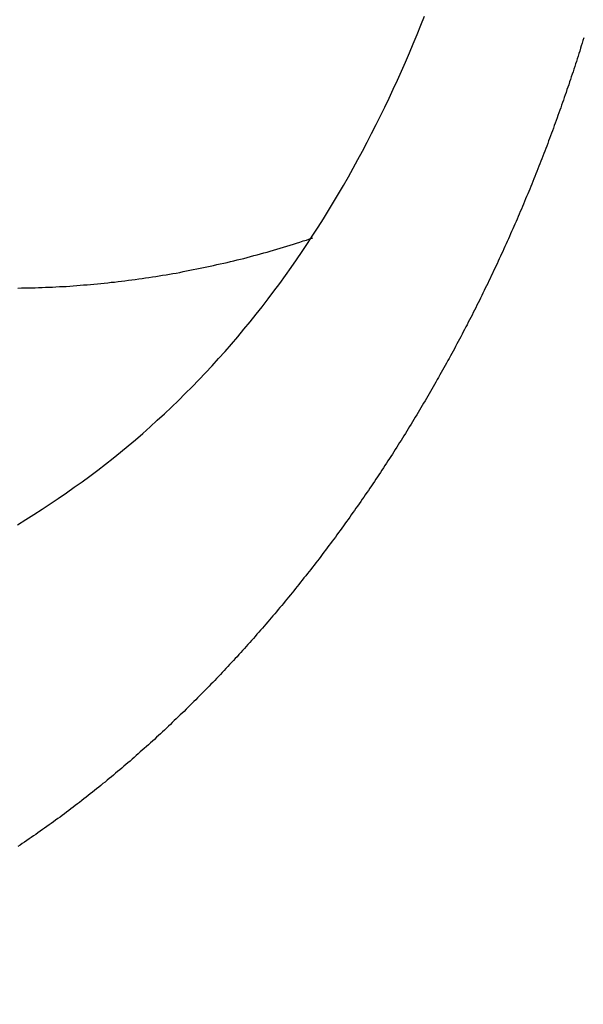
# Model space of a CAD drawing. Header units: millimetres. Extents: x -604189 to 881711, y -381903 to -7297.
# Tile 267 of 656: x -587901 to -587876, y -164166 to -164123. Entities that reach past the tile are written whole.
import ezdxf

# ---------------------------------------------------------------- set-up
doc = ezdxf.new("R2010")
doc.units = ezdxf.units.MM
doc.header["$LTSCALE"] = 100
doc.linetypes.add('0.5_0.5', pattern=[1, 0.5, -0.5])
doc.linetypes.add('ACAD_ISO04W100', pattern=[30.5, 24, -3, 0.5, -3])
doc.layers.get('Defpoints').update_dxf_attribs({"color": 30})
doc.layers.add('OPIS', color=7, linetype='Continuous')
doc.layers.add('strop osie', color=80, linetype='ACAD_ISO04W100', lineweight=5)
doc.styles.get("Standard").update_dxf_attribs({"font": 'romans.shx', "width": 0.5})
doc.dimstyles.new('1 50', dxfattribs={"dimtxt": 150, "dimasz": 80, "dimexe": 1, "dimexo": 1, "dimgap": 20, "dimtad": 1, "dimdec": 0, "dimlfac": 0.1, "dimtxsty": 'Standard', "dimblk": 'ARCHTICK', "dimcen": 200, "dimclrd": 2, "dimadec": 1, "dimazin": 0, "dimtfac": 1, "dimtdec": 0, "dimtmove": 0, "dimatfit": 3, "dimldrblk": 'ARCHTICK', "dimfxl": 120, "dimfxlon": 1, "dimtfill": 1, "dimarcsym": 0})

# ---------------------------------------------------------------- blocks, each defined once
blk = doc.blocks.new('_ArchTick')
at = {"layer": 'strop osie', "color": 0, "const_width": 0.15}
blk.add_lwpolyline([(-0.5, -0.5), (0.5, 0.5)], dxfattribs=at)
blk = doc.blocks.new('*D3294')
at = {"layer": 'Defpoints', "color": 0, "linetype": 'ByBlock', "lineweight": 5, "transparency": 16777216}
for p in [(-595783.126, -159420.303), (-593748.924, -159420.303), (-552118.935, -179940.303)]:
    blk.add_point(p, dxfattribs=at)
at = {"layer": 'OPIS', "color": 0, "linetype": 'Continuous', "lineweight": -2, "transparency": 16777216}
for p, q in [((-595723.126, -159420.303), (-595784.126, -159420.303)), ((-595723.126, -179940.303), (-595784.126, -179940.303))]:
    blk.add_line(p, q, dxfattribs=at)
at = {"layer": 'OPIS', "color": 2, "lineweight": -2, "transparency": 16777216}
blk.add_line((-595783.126, -179940.303), (-595783.126, -159420.303), dxfattribs=at)
at = {"layer": 'OPIS', "color": 2, "linetype": 'ByBlock', "lineweight": -2, "transparency": 16777216, "xscale": 80, "yscale": 80, "zscale": 80}
for p, rotation in [((-595783.126, -159420.303), 90), ((-595783.126, -179940.303), 270)]:
    blk.add_blockref('_ArchTick', p, dxfattribs=dict(at, rotation=rotation))
at = {"layer": 'OPIS', "color": 0, "linetype": 'ByBlock', "lineweight": 13, "transparency": 16777216, "insert": (-595878.126, -169680.303), "char_height": 150, "attachment_point": 5, "rotation": 90, "bg_fill": 3, "box_fill_scale": 1.1, "bg_fill_color": 256, "bg_fill_true_color": 13158600, "bg_fill_transparency": 0}
blk.add_mtext('2052', dxfattribs=at)

msp = doc.modelspace()

# ---------------------------------------------------------------- hatches: boundary and pattern name
at = {"layer": 'OPIS', "linetype": 'ByBlock', "lineweight": 15}
h = msp.add_hatch(dxfattribs=at)
h.set_pattern_fill('ANSI37', color=0, scale=80, angle=45)
h.set_pattern_definition([(90, (-306927.96, 32475.8), (-254, 0), []), (180, (-306927.96, 32475.8), (-3e-14, -254), [])])
edge = h.paths.add_edge_path()
edge.add_arc((-587934.086, -167378.931), 50, 0, 90)
edge.add_line((-587934.086, -167328.931), (-588139.086, -167328.93))
edge.add_arc((-588139.086, -167378.93), 50, 89.9996, 180)
edge.add_line((-588189.086, -167378.93), (-588189.086, -167822.93))
edge.add_arc((-588139.086, -167822.93), 50, 180, 270)
edge.add_line((-588139.086, -167872.93), (-587934.085, -167872.931))
edge.add_arc((-587934.086, -167822.931), 50, 270.0014, 360)
edge.add_line((-587884.086, -167822.931), (-587884.086, -167378.931))
edge = h.paths.add_edge_path()
edge.add_arc((-587934.086, -167378.931), 50, 0, 90)
edge.add_line((-587934.086, -167328.931), (-588139.086, -167328.93))
edge.add_arc((-588139.086, -167378.93), 50, 89.9996, 180)
edge.add_line((-588189.086, -167378.93), (-588189.086, -167822.93))
edge.add_arc((-588139.086, -167822.93), 50, 180, 270)
edge.add_line((-588139.086, -167872.93), (-587934.085, -167872.931))
edge.add_arc((-587934.086, -167822.931), 50, 270.0014, 360)
edge.add_line((-587884.086, -167822.931), (-587884.086, -167378.931))
edge = h.paths.add_edge_path()
edge.add_line((-588244.087, -167300.93), (-587769.086, -167300.93))
edge.add_line((-587769.086, -167300.93), (-587769.086, -167900.93))
edge.add_line((-587769.086, -167900.93), (-588243.789, -167900.93))
edge.add_arc((-588244.086, -167892.935), 8, 180, 272.1285, ccw=False)
edge.add_line((-588252.086, -167892.935), (-588252.086, -167308.93))
edge.add_arc((-588244.086, -167308.93), 8, 90.0036, 180, ccw=False)
h.paths.add_polyline_path([(-589864.932, -164217.829), (-589865.004, -164223.092), (-589865.079, -164228.355), (-589865.156, -164233.617), (-589865.235, -164238.88), (-589865.318, -164244.143), (-589865.402, -164249.406), (-589865.489, -164254.669), (-589865.579, -164259.931), (-589865.671, -164265.194), (-589865.766, -164270.457), (-589865.863, -164275.719), (-589865.962, -164280.982), (-589866.064, -164286.244), (-589866.169, -164291.506), (-589866.276, -164296.769), (-589866.386, -164302.031), (-589866.498, -164307.293), (-589866.613, -164312.556), (-589866.73, -164317.818), (-589866.85, -164323.08), (-589866.972, -164328.342), (-589867.097, -164333.604), (-589867.225, -164338.866), (-589867.355, -164344.127), (-589867.488, -164349.389), (-589867.623, -164354.651), (-589867.76, -164359.913), (-589867.901, -164365.174), (-589868.043, -164370.436), (-589868.189, -164375.697), (-589868.337, -164380.958), (-589868.487, -164386.22), (-589868.64, -164391.481), (-589868.795, -164396.742), (-589868.953, -164402.003), (-590219.489, -164402.003), (-590219.664, -164396.198), (-590219.835, -164390.392), (-590220.003, -164384.587), (-590220.168, -164378.781), (-590220.329, -164372.976), (-590220.488, -164367.17), (-590220.643, -164361.364), (-590220.796, -164355.558), (-590220.945, -164349.752), (-590221.092, -164343.946), (-590221.235, -164338.14), (-590221.375, -164332.334), (-590221.512, -164326.527), (-590221.646, -164320.721), (-590221.777, -164314.914), (-590221.904, -164309.108), (-590222.029, -164303.301), (-590222.151, -164297.495), (-590222.269, -164291.688), (-590222.385, -164285.881), (-590222.497, -164280.074), (-590222.606, -164274.267), (-590222.713, -164268.461), (-590222.816, -164262.653), (-590222.916, -164256.846), (-590223.014, -164251.039), (-590223.108, -164245.232), (-590223.199, -164239.425), (-590223.287, -164233.618), (-590223.372, -164227.81), (-590223.454, -164222.003), (-590223.533, -164216.196), (-590223.609, -164210.388), (-590223.682, -164204.581), (-590223.751, -164198.773), (-590223.818, -164192.966), (-590223.881, -164187.158), (-590223.941, -164181.35), (-590223.997, -164175.543), (-590224.051, -164169.735), (-590224.101, -164163.927), (-590224.147, -164158.12), (-590224.191, -164152.312), (-590224.231, -164146.504), (-590224.267, -164140.696), (-590224.301, -164134.888), (-590224.332, -164129.081), (-590224.361, -164123.273), (-590224.388, -164117.465), (-590224.413, -164111.657), (-590224.437, -164105.849), (-590224.459, -164100.041), (-590224.475, -164094.233), (-590224.48, -164088.425), (-590224.472, -164082.617), (-590224.448, -164076.809), (-590224.406, -164071.002), (-590224.347, -164065.194), (-590224.269, -164059.387), (-590224.171, -164053.58), (-590224.054, -164047.773), (-590223.917, -164041.967), (-590223.759, -164036.161), (-590223.581, -164030.356), (-590223.381, -164024.551), (-590223.159, -164018.747), (-590222.914, -164012.944), (-590222.642, -164007.143), (-590222.341, -164001.342), (-590222.009, -163995.544), (-590221.642, -163989.748), (-590221.238, -163983.954), (-590220.795, -163978.163), (-590220.304, -163972.376), (-590219.753, -163966.594), (-590219.129, -163960.82), (-590218.419, -163955.056), (-590217.605, -163949.306), (-590216.67, -163943.574), (-590215.596, -163937.865), (-590214.362, -163932.188), (-590212.941, -163926.557), (-590211.302, -163920.987), (-590209.416, -163915.495), (-590207.246, -163910.11), (-590204.744, -163904.869), (-590201.869, -163899.824), (-590198.582, -163895.036), (-590194.851, -163890.591), (-590190.671, -163886.563), (-590186.105, -163882.977), (-590181.224, -163879.833), (-590176.097, -163877.106), (-590170.784, -163874.761), (-590165.336, -163872.759), (-590159.785, -163871.064), (-590154.154, -163869.636), (-590148.468, -163868.44), (-590142.747, -163867.44), (-590137, -163866.603), (-590131.235, -163865.9), (-590125.458, -163865.297), (-590119.674, -163864.778), (-590113.884, -163864.334), (-590108.088, -163863.958), (-590102.289, -163863.646), (-590096.486, -163863.39), (-590090.681, -163863.186), (-590084.874, -163863.026), (-590079.068, -163862.906), (-590073.26, -163862.819), (-590067.453, -163862.761), (-590061.645, -163862.725), (-590055.837, -163862.707), (-590050.029, -163862.7), (-590044.221, -163862.698), (-590038.958, -163862.699), (-590033.694, -163862.704), (-590028.431, -163862.718), (-590023.167, -163862.744), (-590017.904, -163862.788), (-590012.641, -163862.852), (-590007.379, -163862.942), (-590002.117, -163863.062), (-589996.856, -163863.215), (-589991.596, -163863.407), (-589986.337, -163863.64), (-589981.081, -163863.919), (-589975.828, -163864.249), (-589970.579, -163864.634), (-589965.334, -163865.078), (-589960.096, -163865.587), (-589954.864, -163866.17), (-589949.645, -163866.847), (-589944.442, -163867.642), (-589939.263, -163868.578), (-589934.115, -163869.676), (-589929.013, -163870.965), (-589923.971, -163872.474), (-589919.009, -163874.23), (-589914.153, -163876.259), (-589909.436, -163878.591), (-589904.896, -163881.253), (-589900.585, -163884.268), (-589896.554, -163887.652), (-589892.857, -163891.394), (-589889.534, -163895.471), (-589886.574, -163899.824), (-589883.952, -163904.387), (-589881.64, -163909.114), (-589879.606, -163913.968), (-589877.817, -163918.918), (-589876.241, -163923.939), (-589874.854, -163929.016), (-589873.636, -163934.137), (-589872.564, -163939.29), (-589871.619, -163944.467), (-589870.784, -163949.663), (-589870.048, -163954.875), (-589869.397, -163960.099), (-589868.818, -163965.33), (-589868.302, -163970.568), (-589867.84, -163975.811), (-589867.421, -163981.058), (-589867.037, -163986.308), (-589866.685, -163991.559), (-589866.363, -163996.813), (-589866.067, -164002.068), (-589865.796, -164007.324), (-589865.549, -164012.582), (-589865.322, -164017.84), (-589865.116, -164023.1), (-589864.928, -164028.36), (-589864.759, -164033.621), (-589864.607, -164038.882), (-589864.472, -164044.144), (-589864.354, -164049.406), (-589864.252, -164054.668), (-589864.166, -164059.931), (-589864.096, -164065.194), (-589864.041, -164070.457), (-589864.001, -164075.72), (-589863.976, -164080.984), (-589863.964, -164086.247), (-589863.964, -164091.51), (-589863.974, -164096.774), (-589863.991, -164102.037), (-589864.012, -164107.301), (-589864.034, -164112.564), (-589864.057, -164117.828), (-589864.081, -164123.091), (-589864.107, -164128.354), (-589864.135, -164133.618), (-589864.165, -164138.881), (-589864.197, -164144.144), (-589864.232, -164149.408), (-589864.269, -164154.671), (-589864.31, -164159.934), (-589864.353, -164165.198), (-589864.399, -164170.461), (-589864.447, -164175.724), (-589864.498, -164180.987), (-589864.552, -164186.25), (-589864.609, -164191.513), (-589864.668, -164196.777), (-589864.73, -164202.04), (-589864.795, -164207.303), (-589864.862, -164212.566)])
h.paths.add_polyline_path([(-590463.924, -164407.051), (-587763.924, -164407.051), (-587763.924, -162910.783), (-590463.924, -162910.783)])
h.paths.add_polyline_path([(-590295.717, -164839.225), (-590289.91, -164839.127), (-590284.103, -164839.033), (-590278.295, -164838.942), (-590272.488, -164838.854), (-590266.681, -164838.769), (-590260.873, -164838.687), (-590255.066, -164838.608), (-590249.259, -164838.532), (-590243.451, -164838.459), (-590237.644, -164838.39), (-590231.836, -164838.323), (-590226.028, -164838.26), (-590220.221, -164838.2), (-590214.413, -164838.144), (-590208.605, -164838.09), (-590202.798, -164838.04), (-590196.99, -164837.994), (-590191.182, -164837.95), (-590185.374, -164837.91), (-590179.567, -164837.874), (-590173.759, -164837.84), (-590167.951, -164837.809), (-590162.143, -164837.78), (-590156.335, -164837.753), (-590150.527, -164837.728), (-590144.719, -164837.704), (-590138.912, -164837.682), (-590133.104, -164837.666), (-590127.296, -164837.661), (-590121.488, -164837.669), (-590115.68, -164837.693), (-590109.872, -164837.735), (-590104.065, -164837.794), (-590098.257, -164837.872), (-590092.45, -164837.97), (-590086.643, -164838.087), (-590080.837, -164838.224), (-590075.031, -164838.382), (-590069.226, -164838.56), (-590063.422, -164838.76), (-590057.618, -164838.982), (-590051.815, -164839.227), (-590046.013, -164839.499), (-590040.213, -164839.8), (-590034.415, -164840.132), (-590028.618, -164840.499), (-590022.825, -164840.903), (-590017.034, -164841.346), (-590011.246, -164841.837), (-590005.465, -164842.388), (-589999.691, -164843.012), (-589993.927, -164843.722), (-589988.176, -164844.536), (-589982.444, -164845.471), (-589976.736, -164846.545), (-589971.059, -164847.779), (-589965.428, -164849.2), (-589959.858, -164850.839), (-589954.366, -164852.725), (-589948.98, -164854.895), (-589943.739, -164857.397), (-589938.694, -164860.272), (-589933.906, -164863.559), (-589929.462, -164867.29), (-589925.433, -164871.47), (-589921.847, -164876.036), (-589918.704, -164880.917), (-589915.976, -164886.044), (-589913.631, -164891.357), (-589911.63, -164896.805), (-589909.934, -164902.356), (-589908.507, -164907.987), (-589907.31, -164913.673), (-589906.31, -164919.394), (-589905.474, -164925.141), (-589904.77, -164930.906), (-589904.168, -164936.683), (-589903.648, -164942.467), (-589903.204, -164948.257), (-589902.829, -164954.053), (-589902.516, -164959.852), (-589902.261, -164965.655), (-589902.056, -164971.46), (-589901.897, -164977.267), (-589901.776, -164983.073), (-589901.69, -164988.881), (-589901.631, -164994.688), (-589901.596, -165000.496), (-589901.577, -165006.304), (-589901.57, -165012.112), (-589901.569, -165017.92), (-589901.57, -165023.183), (-589901.575, -165028.447), (-589901.588, -165033.71), (-589901.615, -165038.974), (-589901.658, -165044.237), (-589901.723, -165049.5), (-589901.813, -165054.762), (-589901.932, -165060.024), (-589902.086, -165065.285), (-589902.277, -165070.545), (-589902.51, -165075.804), (-589902.79, -165081.06), (-589903.119, -165086.313), (-589903.504, -165091.562), (-589903.949, -165096.807), (-589904.458, -165102.045), (-589905.04, -165107.276), (-589905.717, -165112.496), (-589906.513, -165117.699), (-589907.448, -165122.878), (-589908.547, -165128.026), (-589909.836, -165133.128), (-589911.345, -165138.17), (-589913.1, -165143.132), (-589915.129, -165147.988), (-589917.461, -165152.705), (-589920.123, -165157.245), (-589923.139, -165161.556), (-589926.522, -165165.587), (-589930.265, -165169.284), (-589934.342, -165172.607), (-589938.694, -165175.567), (-589943.257, -165178.189), (-589947.985, -165180.501), (-589952.838, -165182.535), (-589957.788, -165184.324), (-589962.81, -165185.9), (-589967.887, -165187.287), (-589973.007, -165188.505), (-589978.16, -165189.577), (-589983.337, -165190.522), (-589988.534, -165191.357), (-589993.746, -165192.093), (-589998.969, -165192.744), (-590004.201, -165193.323), (-590009.439, -165193.839), (-590014.682, -165194.301), (-590019.929, -165194.72), (-590025.178, -165195.104), (-590030.43, -165195.456), (-590035.683, -165195.778), (-590040.938, -165196.074), (-590046.195, -165196.345), (-590051.452, -165196.592), (-590056.711, -165196.819), (-590061.97, -165197.025), (-590067.23, -165197.213), (-590072.491, -165197.382), (-590077.752, -165197.534), (-590083.014, -165197.669), (-590088.276, -165197.787), (-590093.539, -165197.889), (-590098.801, -165197.975), (-590104.064, -165198.045), (-590109.327, -165198.1), (-590114.591, -165198.14), (-590119.854, -165198.165), (-590125.118, -165198.177), (-590130.381, -165198.177), (-590135.644, -165198.167), (-590140.908, -165198.15), (-590146.171, -165198.129), (-590151.435, -165198.107), (-590156.698, -165198.084), (-590161.961, -165198.06), (-590167.225, -165198.034), (-590172.488, -165198.006), (-590177.752, -165197.976), (-590183.015, -165197.944), (-590188.278, -165197.909), (-590193.541, -165197.872), (-590198.805, -165197.831), (-590204.068, -165197.788), (-590209.331, -165197.742), (-590214.594, -165197.694), (-590219.858, -165197.643), (-590225.121, -165197.589), (-590230.384, -165197.532), (-590235.647, -165197.473), (-590240.91, -165197.411), (-590246.173, -165197.346), (-590251.436, -165197.279), (-590256.699, -165197.209), (-590261.962, -165197.137), (-590267.225, -165197.062), (-590272.488, -165196.985), (-590277.751, -165196.906), (-590283.014, -165196.823), (-590288.276, -165196.739), (-590293.539, -165196.652), (-590298.802, -165196.562), (-590304.064, -165196.47), (-590309.327, -165196.375), (-590314.59, -165196.278), (-590319.852, -165196.179), (-590325.115, -165196.077), (-590330.377, -165195.972), (-590335.639, -165195.865), (-590340.902, -165195.755), (-590346.164, -165195.643), (-590351.426, -165195.528), (-590356.688, -165195.411), (-590361.95, -165195.291), (-590367.212, -165195.169), (-590372.474, -165195.044), (-590377.736, -165194.916), (-590382.998, -165194.786), (-590388.26, -165194.653), (-590393.521, -165194.518), (-590398.783, -165194.381), (-590404.045, -165194.24), (-590409.306, -165194.098), (-590414.568, -165193.952), (-590419.829, -165193.804), (-590425.09, -165193.654), (-590430.351, -165193.501), (-590435.613, -165193.346), (-590440.874, -165193.188), (-590440.874, -164842.652), (-590435.068, -164842.477), (-590429.263, -164842.306), (-590423.457, -164842.138), (-590417.652, -164841.973), (-590411.846, -164841.812), (-590406.04, -164841.653), (-590400.235, -164841.498), (-590394.429, -164841.345), (-590388.623, -164841.196), (-590382.817, -164841.049), (-590377.01, -164840.906), (-590371.204, -164840.766), (-590365.398, -164840.629), (-590359.591, -164840.495), (-590353.785, -164840.364), (-590347.978, -164840.237), (-590342.172, -164840.112), (-590336.365, -164839.99), (-590330.558, -164839.872), (-590324.752, -164839.756), (-590318.945, -164839.644), (-590313.138, -164839.535), (-590307.331, -164839.428), (-590301.524, -164839.325)])
edge = h.paths.add_edge_path()
edge.add_arc((-590093.924, -162268.543), 50, 0, 90.0004)
edge.add_line((-590093.924, -162218.543), (-590298.924, -162218.545))
edge.add_arc((-590298.924, -162268.545), 50, 90.0009, 180)
edge.add_line((-590348.924, -162268.545), (-590348.924, -162712.545))
edge.add_arc((-590298.924, -162712.545), 50, 180, 270.0022)
edge.add_line((-590298.922, -162762.545), (-590093.923, -162762.543))
edge.add_arc((-590093.924, -162712.543), 50, 270.0009, 360)
edge.add_line((-590043.924, -162712.543), (-590043.924, -162268.543))
edge = h.paths.add_edge_path()
edge.add_arc((-590093.924, -161668.543), 50, 0, 90.0004)
edge.add_line((-590093.924, -161618.543), (-590298.924, -161618.545))
edge.add_arc((-590298.924, -161668.545), 50, 90.0009, 180)
edge.add_line((-590348.924, -161668.545), (-590348.924, -162112.545))
edge.add_arc((-590298.924, -162112.545), 50, 180, 270.0022)
edge.add_line((-590298.922, -162162.545), (-590093.923, -162162.543))
edge.add_arc((-590093.924, -162112.543), 50, 270.0009, 360)
edge.add_line((-590043.924, -162112.543), (-590043.924, -161668.543))
h.paths.add_polyline_path([(-590463.924, -162790.543), (-587763.924, -162790.543), (-587763.924, -161590.543), (-590463.924, -161590.543)])
edge = h.paths.add_edge_path()
edge.add_arc((-588139.086, -168270.003), 50, 89.9996, 180)
edge.add_line((-588189.086, -168270.003), (-588189.086, -168714.003))
edge.add_arc((-588139.086, -168714.003), 50, 180, 270)
edge.add_line((-588139.086, -168764.003), (-587934.085, -168764.004))
edge.add_arc((-587934.086, -168714.004), 50, 270.0014, 360)
edge.add_line((-587884.086, -168714.004), (-587884.086, -168270.004))
edge.add_arc((-587934.086, -168270.004), 50, 0, 90)
edge.add_line((-587934.086, -168220.004), (-588139.086, -168220.003))
edge = h.paths.add_edge_path()
edge.add_arc((-587934.086, -169161.078), 50, 0, 90)
edge.add_line((-587934.086, -169111.078), (-588139.086, -169111.076))
edge.add_arc((-588139.086, -169161.076), 50, 89.9996, 180)
edge.add_line((-588189.086, -169161.076), (-588189.086, -169605.076))
edge.add_arc((-588139.086, -169605.076), 50, 180, 270)
edge.add_line((-588139.086, -169655.076), (-587934.085, -169655.078))
edge.add_arc((-587934.086, -169605.078), 50, 270.0014, 360)
edge.add_line((-587884.086, -169605.078), (-587884.086, -169161.078))
edge = h.paths.add_edge_path()
edge.add_arc((-588139.086, -170052.15), 50, 89.9996, 180)
edge.add_line((-588189.086, -170052.15), (-588189.086, -170496.15))
edge.add_arc((-588139.086, -170496.15), 50, 180, 270)
edge.add_line((-588139.086, -170546.15), (-587934.085, -170546.151))
edge.add_arc((-587934.086, -170496.151), 50, 270.0014, 360)
edge.add_line((-587884.086, -170496.151), (-587884.086, -170052.151))
edge.add_arc((-587934.086, -170052.151), 50, 0, 90)
edge.add_line((-587934.086, -170002.151), (-588139.086, -170002.15))
edge = h.paths.add_edge_path()
edge.add_arc((-588139.086, -170943.223), 50, 89.9996, 180)
edge.add_line((-588189.086, -170943.223), (-588189.086, -171387.223))
edge.add_arc((-588139.086, -171387.223), 50, 180, 270)
edge.add_line((-588139.086, -171437.223), (-587934.085, -171437.224))
edge.add_arc((-587934.086, -171387.224), 50, 270.0014, 360)
edge.add_line((-587884.086, -171387.224), (-587884.086, -170943.224))
edge.add_arc((-587934.086, -170943.224), 50, 0, 90)
edge.add_line((-587934.086, -170893.224), (-588139.086, -170893.223))
h.paths.add_polyline_path([(-587763.924, -164527.291), (-590463.924, -164527.291), (-590463.924, -171970.3), (-587763.924, -171970.3)])

# ---------------------------------------------------------------- next in the draw order: dimensions: what is measured, and where the dimension line sits
at = {"layer": 'OPIS', "color": 0, "linetype": 'ByBlock', "lineweight": 13}
dim = msp.add_linear_dim(base=(-595783.126, -159420.303), p1=(-552118.935, -179940.303), p2=(-593748.924, -159420.303), angle=90, dimstyle='1 50', override={"dimtmove": 1, "dimfxl": 60, "dimarcsym": 1}, dxfattribs=at)
dim.commit()
dim.dimension.update_dxf_attribs({"geometry": '*D3294', "text_midpoint": (-595878.126, -169680.303)})

# ---------------------------------------------------------------- next in the draw order: hatches: boundary and pattern name
at = {"layer": 'OPIS', "linetype": '0.5_0.5', "lineweight": 13}
h = msp.add_hatch(dxfattribs=at)
h.set_pattern_fill('ANSI37', color=0, scale=130)
h.set_pattern_definition([(45, (-597218.54, 256668.8), (-291.85832, 291.85832), []), (135, (-597218.54, 256668.8), (-291.85832, -291.85832), [])])
edge = h.paths.add_edge_path(flags=16)
edge.add_line((-570958.916, -168985.281), (-571058.916, -168985.281))
edge.add_line((-571058.916, -168985.281), (-572598.916, -168985.281))
edge.add_line((-572598.916, -168985.281), (-572598.915, -170470.3))
edge.add_line((-572598.915, -170470.3), (-570825.763, -170470.3))
edge.add_arc((-570508.916, -170339.099), 342.937, 180, 202.49364, ccw=False)
edge.add_arc((-570508.916, -170339.099), 342.937, 90, 180, ccw=False)
edge.add_line((-570508.916, -169996.163), (-570508.916, -169764.704))
edge.add_arc((-570058.916, -168985.281), 900, 180, 240, ccw=False)
edge = h.paths.add_edge_path(flags=17)
edge.add_line((-569358.915, -170085.281), (-569358.916, -168985.281))
edge.add_line((-569358.916, -168985.281), (-569358.917, -168985.281))
edge.add_line((-569358.917, -168985.281), (-569958.916, -168985.281))
edge.add_line((-569958.916, -168985.281), (-570058.916, -168985.281))
edge.add_line((-570058.916, -168985.281), (-570058.916, -168925.281))
edge.add_line((-570058.916, -168925.281), (-569958.916, -168925.281))
edge.add_line((-569958.916, -168925.281), (-569958.916, -168865.281))
edge.add_line((-569958.916, -168865.281), (-569358.916, -168865.281))
edge.add_line((-569358.916, -168865.281), (-569358.917, -166865.281))
edge.add_line((-569358.917, -166865.281), (-574098.917, -166865.286))
edge.add_line((-574098.917, -166865.286), (-574098.914, -171970.3))
edge.add_line((-574098.914, -171970.3), (-572608.913, -171970.3))
edge.add_line((-572608.913, -171970.3), (-571504.913, -170590.3))
edge.add_line((-571504.913, -170590.3), (-572718.915, -170590.3))
edge.add_line((-572718.915, -170590.3), (-572718.916, -168865.281))
edge.add_line((-572718.916, -168865.281), (-571058.916, -168865.281))
edge.add_line((-571058.916, -168865.281), (-571058.916, -168925.281))
edge.add_line((-571058.916, -168925.281), (-570958.916, -168925.281))
edge.add_line((-570958.916, -168925.281), (-570958.916, -168985.281))
edge.add_arc((-570058.916, -168985.281), 900, 180, 240)
edge.add_line((-570508.916, -169764.704), (-570508.916, -169996.163))
edge.add_arc((-570508.916, -170339.099), 342.937, 0, 90, ccw=False)
edge.add_arc((-570508.916, -170339.099), 342.937, 208.97989, 360, ccw=False)
edge.add_line((-570808.913, -170505.253), (-570808.913, -171171.086))
edge.add_arc((-570808.913, -171220.3), 49.214, 0, 90, ccw=False)
edge.add_arc((-570808.913, -171220.3), 49.214, 270, 360, ccw=False)
edge.add_line((-570808.913, -171269.514), (-570808.913, -171970.3))
edge.add_line((-570808.913, -171970.3), (-569358.914, -171970.3))
edge.add_line((-569358.914, -171970.3), (-569358.915, -170085.281))
h.paths.add_polyline_path([(-561118.924, -159870.303), (-590334.655, -159870.303), (-590334.655, -161470.303), (-562318.924, -161470.303), (-562318.924, -172095.292), (-561118.924, -172095.291), (-561118.924, -168350.303), (-552073.919, -168350.303), (-552073.92, -167150.303), (-561118.924, -167150.303)])
h.paths.add_polyline_path([(-572856.927, -169813.68), (-569451.07, -169813.68), (-569451.07, -169408.68), (-572856.927, -169408.68)], flags=16)

# ---------------------------------------------------------------- next in the draw order: linework, layer by layer
at = {"color": 0}
for points in [[(-587901.163, -164144.88, 0), (-587900.795, -164144.65, 0), (-587900.43, -164144.42, 0), (-587900.068, -164144.19, 0), (-587899.708, -164143.95, 0), (-587899.351, -164143.71, 0), (-587898.996, -164143.47, 0), (-587898.645, -164143.22, 0), (-587898.296, -164142.97, 0), (-587897.949, -164142.72, 0), (-587897.606, -164142.46, 0), (-587897.266, -164142.19, 0), (-587896.929, -164141.93, 0), (-587896.594, -164141.66, 0), (-587896.263, -164141.38, 0), (-587895.935, -164141.11, 0), (-587895.61, -164140.83, 0), (-587895.288, -164140.54, 0), (-587894.97, -164140.25, 0), (-587894.654, -164139.96, 0), (-587894.342, -164139.67, 0), (-587894.034, -164139.37, 0), (-587893.729, -164139.07, 0), (-587893.427, -164138.77, 0), (-587893.128, -164138.46, 0), (-587892.833, -164138.15, 0), (-587892.542, -164137.84, 0), (-587892.253, -164137.52, 0), (-587891.968, -164137.2, 0), (-587891.686, -164136.88, 0), (-587891.407, -164136.55, 0), (-587891.132, -164136.22, 0), (-587890.86, -164135.89, 0), (-587890.591, -164135.55, 0), (-587890.325, -164135.22, 0), (-587890.063, -164134.88, 0), (-587889.804, -164134.53, 0), (-587889.548, -164134.19, 0), (-587889.295, -164133.84, 0), (-587889.045, -164133.49, 0), (-587888.799, -164133.14, 0), (-587888.555, -164132.78, 0), (-587888.315, -164132.42, 0), (-587888.078, -164132.06, 0), (-587887.844, -164131.7, 0), (-587887.613, -164131.33, 0), (-587887.386, -164130.96, 0), (-587887.161, -164130.59, 0), (-587886.939, -164130.22, 0), (-587886.721, -164129.85, 0), (-587886.505, -164129.47, 0), (-587886.293, -164129.09, 0), (-587886.084, -164128.71, 0), (-587885.877, -164128.33, 0), (-587885.674, -164127.94, 0), (-587885.474, -164127.55, 0), (-587885.276, -164127.16, 0), (-587885.082, -164126.77, 0), (-587884.89, -164126.38, 0), (-587884.702, -164125.98, 0), (-587884.516, -164125.59, 0), (-587884.334, -164125.19, 0), (-587884.154, -164124.79, 0), (-587883.977, -164124.39, 0), (-587883.803, -164123.98, 0), (-587883.632, -164123.58, 0), (-587883.464, -164123.17, 0), (-587883.299, -164122.76, 0), (-587883.136, -164122.35, 0)], [(-587876.083, -164123.32, 0), (-587876.118, -164123.44, 0), (-587876.154, -164123.55, 0), (-587876.19, -164123.67, 0), (-587876.226, -164123.78, 0), (-587876.262, -164123.9, 0), (-587876.298, -164124.01, 0), (-587876.335, -164124.13, 0), (-587876.371, -164124.24, 0), (-587876.408, -164124.36, 0), (-587876.445, -164124.47, 0), (-587876.482, -164124.59, 0), (-587876.52, -164124.7, 0), (-587876.557, -164124.82, 0), (-587876.595, -164124.93, 0), (-587876.633, -164125.04, 0), (-587876.671, -164125.16, 0), (-587876.709, -164125.27, 0), (-587876.747, -164125.39, 0), (-587876.786, -164125.5, 0), (-587876.825, -164125.61, 0), (-587876.864, -164125.73, 0), (-587876.903, -164125.84, 0), (-587876.942, -164125.96, 0), (-587876.981, -164126.07, 0), (-587877.021, -164126.18, 0), (-587877.061, -164126.3, 0), (-587877.101, -164126.41, 0), (-587877.141, -164126.52, 0), (-587877.181, -164126.64, 0), (-587877.222, -164126.75, 0), (-587877.262, -164126.86, 0), (-587877.303, -164126.98, 0), (-587877.344, -164127.09, 0), (-587877.386, -164127.2, 0), (-587877.427, -164127.32, 0), (-587877.468, -164127.43, 0), (-587877.51, -164127.54, 0), (-587877.552, -164127.66, 0), (-587877.594, -164127.77, 0), (-587877.636, -164127.88, 0), (-587877.679, -164127.99, 0), (-587877.721, -164128.11, 0), (-587877.764, -164128.22, 0), (-587877.807, -164128.33, 0), (-587877.85, -164128.44, 0), (-587877.894, -164128.56, 0), (-587877.937, -164128.67, 0), (-587877.981, -164128.78, 0), (-587878.025, -164128.89, 0), (-587878.069, -164129, 0), (-587878.113, -164129.12, 0), (-587878.157, -164129.23, 0), (-587878.202, -164129.34, 0), (-587878.246, -164129.45, 0), (-587878.291, -164129.56, 0), (-587878.336, -164129.67, 0), (-587878.381, -164129.79, 0), (-587878.427, -164129.9, 0), (-587878.472, -164130.01, 0), (-587878.518, -164130.12, 0), (-587878.564, -164130.23, 0), (-587878.61, -164130.34, 0), (-587878.656, -164130.45, 0), (-587878.703, -164130.57, 0), (-587878.75, -164130.68, 0), (-587878.796, -164130.79, 0), (-587878.843, -164130.9, 0), (-587878.891, -164131.01, 0), (-587878.938, -164131.12, 0), (-587878.985, -164131.23, 0), (-587879.033, -164131.34, 0), (-587879.081, -164131.45, 0), (-587879.129, -164131.56, 0), (-587879.177, -164131.67, 0), (-587879.226, -164131.78, 0), (-587879.274, -164131.89, 0), (-587879.323, -164132, 0), (-587879.372, -164132.11, 0), (-587879.421, -164132.22, 0), (-587879.47, -164132.33, 0), (-587879.52, -164132.44, 0), (-587879.569, -164132.55, 0), (-587879.619, -164132.66, 0), (-587879.669, -164132.77, 0), (-587879.719, -164132.88, 0), (-587879.769, -164132.99, 0), (-587879.82, -164133.1, 0), (-587879.871, -164133.21, 0), (-587879.921, -164133.32, 0), (-587879.972, -164133.43, 0), (-587880.024, -164133.53, 0), (-587880.075, -164133.64, 0), (-587880.127, -164133.75, 0), (-587880.178, -164133.86, 0), (-587880.23, -164133.97, 0), (-587880.282, -164134.08, 0), (-587880.335, -164134.19, 0), (-587880.387, -164134.3, 0), (-587880.44, -164134.4, 0), (-587880.492, -164134.51, 0), (-587880.545, -164134.62, 0), (-587880.598, -164134.73, 0), (-587880.652, -164134.84, 0), (-587880.705, -164134.94, 0), (-587880.759, -164135.05, 0), (-587880.813, -164135.16, 0), (-587880.867, -164135.27, 0), (-587880.921, -164135.37, 0), (-587880.975, -164135.48, 0), (-587881.03, -164135.59, 0), (-587881.085, -164135.7, 0), (-587881.139, -164135.8, 0), (-587881.194, -164135.91, 0), (-587881.25, -164136.02, 0), (-587881.305, -164136.12, 0), (-587881.361, -164136.23, 0), (-587881.417, -164136.34, 0), (-587881.472, -164136.44, 0), (-587881.529, -164136.55, 0), (-587881.585, -164136.66, 0), (-587881.641, -164136.76, 0), (-587881.698, -164136.87, 0), (-587881.755, -164136.98, 0), (-587881.812, -164137.08, 0), (-587881.869, -164137.19, 0), (-587881.926, -164137.29, 0), (-587881.984, -164137.4, 0), (-587882.042, -164137.51, 0), (-587882.099, -164137.61, 0), (-587882.158, -164137.72, 0), (-587882.216, -164137.82, 0), (-587882.274, -164137.93, 0), (-587882.333, -164138.03, 0), (-587882.391, -164138.14, 0), (-587882.45, -164138.24, 0), (-587882.509, -164138.35, 0), (-587882.569, -164138.45, 0), (-587882.628, -164138.56, 0), (-587882.688, -164138.66, 0), (-587882.748, -164138.77, 0), (-587882.808, -164138.87, 0), (-587882.868, -164138.97, 0), (-587882.928, -164139.08, 0), (-587882.989, -164139.18, 0), (-587883.049, -164139.29, 0), (-587883.11, -164139.39, 0), (-587883.171, -164139.49, 0), (-587883.232, -164139.6, 0), (-587883.294, -164139.7, 0), (-587883.355, -164139.8, 0), (-587883.417, -164139.91, 0), (-587883.479, -164140.01, 0), (-587883.541, -164140.11, 0), (-587883.603, -164140.22, 0), (-587883.666, -164140.32, 0), (-587883.728, -164140.42, 0), (-587883.791, -164140.53, 0), (-587883.854, -164140.63, 0), (-587883.917, -164140.73, 0), (-587883.98, -164140.83, 0), (-587884.044, -164140.94, 0), (-587884.108, -164141.04, 0), (-587884.171, -164141.14, 0), (-587884.235, -164141.24, 0), (-587884.3, -164141.34, 0), (-587884.364, -164141.44, 0), (-587884.428, -164141.55, 0), (-587884.493, -164141.65, 0), (-587884.558, -164141.75, 0), (-587884.623, -164141.85, 0), (-587884.688, -164141.95, 0), (-587884.754, -164142.05, 0), (-587884.819, -164142.15, 0), (-587884.885, -164142.25, 0), (-587884.951, -164142.35, 0), (-587885.017, -164142.46, 0), (-587885.083, -164142.56, 0), (-587885.15, -164142.66, 0), (-587885.216, -164142.76, 0), (-587885.283, -164142.86, 0), (-587885.35, -164142.96, 0), (-587885.417, -164143.06, 0), (-587885.485, -164143.16, 0), (-587885.552, -164143.26, 0), (-587885.62, -164143.36, 0), (-587885.688, -164143.45, 0), (-587885.756, -164143.55, 0), (-587885.824, -164143.65, 0), (-587885.892, -164143.75, 0), (-587885.961, -164143.85, 0), (-587886.03, -164143.95, 0), (-587886.099, -164144.05, 0), (-587886.168, -164144.15, 0), (-587886.237, -164144.25, 0), (-587886.306, -164144.34, 0), (-587886.376, -164144.44, 0), (-587886.446, -164144.54, 0), (-587886.516, -164144.64, 0), (-587886.586, -164144.74, 0), (-587886.656, -164144.83, 0), (-587886.727, -164144.93, 0), (-587886.797, -164145.03, 0), (-587886.868, -164145.13, 0), (-587886.939, -164145.22, 0), (-587887.01, -164145.32, 0), (-587887.082, -164145.42, 0), (-587887.153, -164145.51, 0), (-587887.225, -164145.61, 0), (-587887.297, -164145.71, 0), (-587887.369, -164145.8, 0), (-587887.441, -164145.9, 0), (-587887.514, -164146, 0), (-587887.586, -164146.09, 0), (-587887.659, -164146.19, 0), (-587887.732, -164146.28, 0), (-587887.805, -164146.38, 0), (-587887.878, -164146.47, 0), (-587887.952, -164146.57, 0), (-587888.025, -164146.67, 0), (-587888.099, -164146.76, 0), (-587888.173, -164146.86, 0), (-587888.247, -164146.95, 0), (-587888.322, -164147.04, 0), (-587888.396, -164147.14, 0), (-587888.471, -164147.23, 0), (-587888.546, -164147.33, 0), (-587888.621, -164147.42, 0), (-587888.696, -164147.52, 0), (-587888.771, -164147.61, 0), (-587888.847, -164147.7, 0), (-587888.923, -164147.8, 0), (-587888.999, -164147.89, 0), (-587889.075, -164147.98, 0), (-587889.151, -164148.08, 0), (-587889.227, -164148.17, 0), (-587889.304, -164148.26, 0), (-587889.381, -164148.36, 0), (-587889.458, -164148.45, 0), (-587889.535, -164148.54, 0), (-587889.612, -164148.63, 0), (-587889.689, -164148.73, 0), (-587889.767, -164148.82, 0), (-587889.845, -164148.91, 0), (-587889.923, -164149, 0), (-587890.001, -164149.09, 0), (-587890.079, -164149.18, 0), (-587890.158, -164149.28, 0), (-587890.237, -164149.37, 0), (-587890.315, -164149.46, 0), (-587890.394, -164149.55, 0), (-587890.474, -164149.64, 0), (-587890.553, -164149.73, 0), (-587890.632, -164149.82, 0), (-587890.712, -164149.91, 0), (-587890.792, -164150, 0), (-587890.872, -164150.09, 0), (-587890.952, -164150.18, 0), (-587891.033, -164150.27, 0), (-587891.113, -164150.36, 0), (-587891.194, -164150.45, 0), (-587891.275, -164150.54, 0), (-587891.356, -164150.63, 0), (-587891.437, -164150.72, 0), (-587891.518, -164150.8, 0), (-587891.6, -164150.89, 0), (-587891.682, -164150.98, 0), (-587891.764, -164151.07, 0), (-587891.846, -164151.16, 0), (-587891.928, -164151.25, 0), (-587892.011, -164151.33, 0), (-587892.093, -164151.42, 0), (-587892.176, -164151.51, 0), (-587892.259, -164151.6, 0), (-587892.342, -164151.68, 0), (-587892.425, -164151.77, 0), (-587892.509, -164151.86, 0), (-587892.593, -164151.94, 0), (-587892.676, -164152.03, 0), (-587892.76, -164152.11, 0), (-587892.845, -164152.2, 0), (-587892.929, -164152.29, 0), (-587893.014, -164152.37, 0), (-587893.098, -164152.46, 0), (-587893.183, -164152.54, 0), (-587893.268, -164152.63, 0), (-587893.354, -164152.71, 0), (-587893.439, -164152.8, 0), (-587893.525, -164152.88, 0), (-587893.61, -164152.97, 0), (-587893.696, -164153.05, 0), (-587893.782, -164153.14, 0), (-587893.869, -164153.22, 0), (-587893.955, -164153.3, 0), (-587894.042, -164153.39, 0), (-587894.129, -164153.47, 0), (-587894.216, -164153.55, 0), (-587894.303, -164153.64, 0), (-587894.39, -164153.72, 0), (-587894.478, -164153.8, 0), (-587894.565, -164153.88, 0), (-587894.653, -164153.97, 0), (-587894.741, -164154.05, 0), (-587894.83, -164154.13, 0), (-587894.918, -164154.21, 0), (-587895.007, -164154.29, 0), (-587895.096, -164154.38, 0), (-587895.185, -164154.46, 0), (-587895.274, -164154.54, 0), (-587895.363, -164154.62, 0), (-587895.452, -164154.7, 0), (-587895.542, -164154.78, 0), (-587895.632, -164154.86, 0), (-587895.722, -164154.94, 0), (-587895.812, -164155.02, 0), (-587895.903, -164155.1, 0), (-587895.993, -164155.18, 0), (-587896.084, -164155.26, 0), (-587896.175, -164155.34, 0), (-587896.266, -164155.42, 0), (-587896.357, -164155.49, 0), (-587896.449, -164155.57, 0), (-587896.54, -164155.65, 0), (-587896.632, -164155.73, 0), (-587896.724, -164155.81, 0), (-587896.816, -164155.88, 0), (-587896.909, -164155.96, 0), (-587897.001, -164156.04, 0), (-587897.094, -164156.11, 0), (-587897.187, -164156.19, 0), (-587897.28, -164156.27, 0), (-587897.373, -164156.34, 0), (-587897.466, -164156.42, 0), (-587897.56, -164156.5, 0), (-587897.654, -164156.57, 0), (-587897.748, -164156.65, 0), (-587897.842, -164156.72, 0), (-587897.936, -164156.8, 0), (-587898.03, -164156.87, 0), (-587898.125, -164156.94, 0), (-587898.22, -164157.02, 0), (-587898.315, -164157.09, 0), (-587898.41, -164157.17, 0), (-587898.505, -164157.24, 0), (-587898.601, -164157.31, 0), (-587898.697, -164157.39, 0), (-587898.793, -164157.46, 0), (-587898.889, -164157.53, 0), (-587898.985, -164157.6, 0), (-587899.081, -164157.68, 0), (-587899.178, -164157.75, 0), (-587899.275, -164157.82, 0), (-587899.372, -164157.89, 0), (-587899.469, -164157.96, 0), (-587899.566, -164158.03, 0), (-587899.664, -164158.1, 0), (-587899.761, -164158.17, 0), (-587899.859, -164158.24, 0), (-587899.957, -164158.31, 0), (-587900.055, -164158.38, 0), (-587900.154, -164158.45, 0), (-587900.252, -164158.52, 0), (-587900.351, -164158.59, 0), (-587900.45, -164158.66, 0), (-587900.549, -164158.73, 0), (-587900.648, -164158.79, 0), (-587900.748, -164158.86, 0), (-587900.847, -164158.93, 0), (-587900.947, -164159, 0), (-587901.047, -164159.06, 0), (-587901.147, -164159.13, 0)], [(-587901.141, -164134.4, 0), (-587900.988, -164134.39, 0), (-587900.835, -164134.39, 0), (-587900.682, -164134.39, 0), (-587900.529, -164134.38, 0), (-587900.375, -164134.38, 0), (-587900.222, -164134.37, 0), (-587900.069, -164134.37, 0), (-587899.916, -164134.36, 0), (-587899.763, -164134.36, 0), (-587899.61, -164134.35, 0), (-587899.457, -164134.34, 0), (-587899.303, -164134.33, 0), (-587899.15, -164134.33, 0), (-587898.997, -164134.32, 0), (-587898.844, -164134.31, 0), (-587898.691, -164134.3, 0), (-587898.538, -164134.28, 0), (-587898.385, -164134.27, 0), (-587898.232, -164134.26, 0), (-587898.079, -164134.25, 0), (-587897.926, -164134.24, 0), (-587897.773, -164134.22, 0), (-587897.621, -164134.21, 0), (-587897.468, -164134.19, 0), (-587897.315, -164134.18, 0), (-587897.163, -164134.16, 0), (-587897.01, -164134.14, 0), (-587896.858, -164134.13, 0), (-587896.705, -164134.11, 0), (-587896.553, -164134.09, 0), (-587896.4, -164134.07, 0), (-587896.248, -164134.05, 0), (-587896.096, -164134.03, 0), (-587895.944, -164134.01, 0), (-587895.792, -164133.99, 0), (-587895.64, -164133.97, 0), (-587895.488, -164133.95, 0), (-587895.336, -164133.93, 0), (-587895.185, -164133.9, 0), (-587895.033, -164133.88, 0), (-587894.882, -164133.86, 0), (-587894.731, -164133.83, 0), (-587894.579, -164133.81, 0), (-587894.428, -164133.78, 0), (-587894.277, -164133.75, 0), (-587894.126, -164133.73, 0), (-587893.976, -164133.7, 0), (-587893.825, -164133.67, 0), (-587893.675, -164133.64, 0), (-587893.524, -164133.61, 0), (-587893.374, -164133.58, 0), (-587893.224, -164133.55, 0), (-587893.074, -164133.52, 0), (-587892.924, -164133.49, 0), (-587892.774, -164133.46, 0), (-587892.625, -164133.43, 0), (-587892.475, -164133.4, 0), (-587892.326, -164133.36, 0), (-587892.177, -164133.33, 0), (-587892.028, -164133.29, 0), (-587891.879, -164133.26, 0), (-587891.731, -164133.22, 0), (-587891.582, -164133.19, 0), (-587891.434, -164133.15, 0), (-587891.286, -164133.12, 0), (-587891.138, -164133.08, 0), (-587890.99, -164133.04, 0), (-587890.843, -164133, 0), (-587890.696, -164132.96, 0), (-587890.548, -164132.92, 0), (-587890.401, -164132.88, 0), (-587890.255, -164132.84, 0), (-587890.108, -164132.8, 0), (-587889.962, -164132.76, 0), (-587889.816, -164132.72, 0), (-587889.67, -164132.67, 0), (-587889.524, -164132.63, 0), (-587889.378, -164132.59, 0), (-587889.233, -164132.54, 0), (-587889.088, -164132.5, 0), (-587888.943, -164132.45, 0), (-587888.799, -164132.41, 0), (-587888.654, -164132.36, 0), (-587888.51, -164132.31, 0), (-587888.366, -164132.27, 0), (-587888.222, -164132.22, 0), (-587888.079, -164132.17, 0)]]:
    msp.add_polyline3d(points, dxfattribs=at)

doc.saveas('drawing.dxf')
